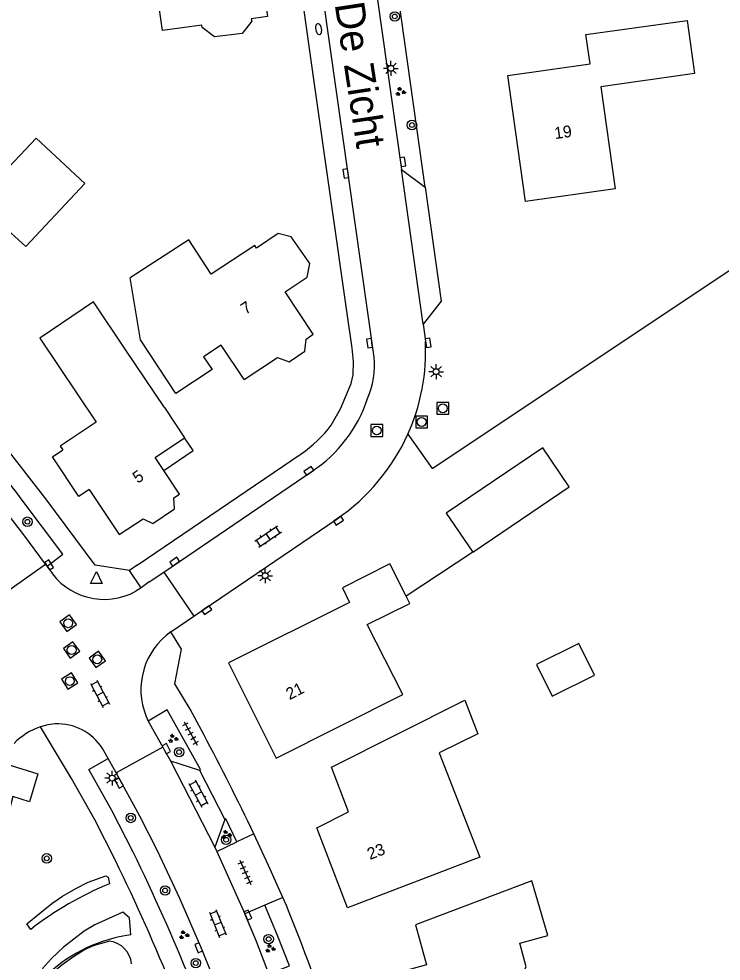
# Model space of a CAD drawing. Extents: x 137999 to 141000, y 397500 to 400501.
# Drawn here: x 138894.4 to 138953.8, y 400038.2 to 400117.9 of the extents above; entities that cross this region are included whole.
import ezdxf

# ---------------------------------------------------------------- set-up
doc = ezdxf.new("R2010")
doc.units = 0
for name, color, linetype in [('gg-afsc-erfafscheiding', 7, 'Continuous'), ('gg-afsc-muur', 7, 'Continuous'), ('gg-anno-huisnummerreeks BGT', 7, 'Continuous'), ('gg-anno-openbare ruimte label', 7, 'Continuous'), ('gg-bbg-bijgebouw', 7, 'Continuous'), ('gg-bbg-gedigitaliseerde bijgebouw', 7, 'Continuous'), ('gg-bbg-hoofdgebouw', 7, 'Continuous'), ('gg-bbg-onder overbouw', 7, 'Continuous'), ('gg-bbg-pand overbouw', 7, 'Continuous'), ('gg-knt-bovenkant onderkant talud', 7, 'Continuous'), ('gg-knt-bronhoudergrens', 7, 'Continuous'), ('gg-knt-onverhard', 7, 'Continuous'), ('gg-knt-verharding', 7, 'Continuous'), ('gg-knt-verharding nz', 7, 'Continuous'), ('gt-grn-groengrens', 7, 'Continuous'), ('gt-grn-weggrens', 7, 'Continuous'), ('gt-symb-boom', 7, 'Continuous'), ('gt-symb-brandkraan', 7, 'Continuous'), ('gt-symb-groenvak', 7, 'Continuous'), ('gt-symb-klinker verharding', 7, 'Continuous'), ('gt-symb-kolk', 7, 'Continuous'), ('gt-symb-lichtmast', 7, 'Continuous'), ('gt-symb-rioolschacht', 7, 'Continuous'), ('gt-symb-tegel verharding', 7, 'Continuous'), ('gt-symb-waterafsluiter', 7, 'Continuous')]:
    doc.layers.add(name, color=color, linetype=linetype)

# ---------------------------------------------------------------- blocks, each defined once
blk = doc.blocks.new('gt0-LMAST')
at = {"layer": 'gt-symb-lichtmast'}
for p, q in [((-0.182, 0.173), (-0.447, 0.438)), ((-0.005, 0.246), (-0.005, 0.621)), ((0.172, 0.173), (0.437, 0.438)), ((-0.255, -0.004), (-0.63, -0.004)), ((-0.182, -0.181), (-0.447, -0.446)), ((-0.005, -0.254), (-0.005, -0.629)), ((0.437, -0.446), (0.172, -0.181)), ((0.245, -0.004), (0.62, -0.004))]:
    blk.add_line(p, q, dxfattribs=at)
blk.add_circle((-0.005, -0.004), 0.25, dxfattribs=at)
blk = doc.blocks.new('gt0-RS')
at = {"layer": 'gt-symb-rioolschacht'}
blk.add_lwpolyline([(-0.5, -0.5), (0.5, -0.5), (0.5, 0.5), (-0.5, 0.5)], close=True, dxfattribs=at)
blk.add_circle((0, 0), 0.375, dxfattribs=at)
blk = doc.blocks.new('gt0-BOOM')
at = {"layer": 'gt-symb-boom'}
for radius in [0.4, 0.2]:
    blk.add_circle((0, 0), radius, dxfattribs=at)
blk = doc.blocks.new('gt0-KOLK')
at = {"layer": 'gt-symb-kolk'}
blk.add_lwpolyline([(0, 0), (0.375, 0), (0.375, 0.4), (-0.375, 0.4), (-0.375, 0), (0, 0)], dxfattribs=at)
blk = doc.blocks.new('gt0-KL1')
at = {"layer": 'gt-symb-klinker verharding'}
for p, q in [((-1.15, 0.3), (1.15, 0.3)), ((-1, -0.3), (-1, 0.3)), ((-0.5, 0.3), (-0.5, 0.45)), ((0, -0.3), (0, 0.3)), ((0.5, 0.3), (0.5, 0.45)), ((1, -0.3), (1, 0.3)), ((-1.15, -0.3), (1.15, -0.3)), ((-0.5, -0.45), (-0.5, -0.3)), ((0.5, -0.45), (0.5, -0.3))]:
    blk.add_line(p, q, dxfattribs=at)
blk = doc.blocks.new('gt0-GRVAK')
at = {"layer": 'gt-symb-groenvak'}
for p, q in [((-0.11, 0.189), (-0.228, 0.24)), ((-0.182, 0.153), (0.088, 0.153)), ((-0.091, 0.211), (-0.156, 0.322)), ((-0.047, 0.214), (-0.047, 0.393)), ((-0.004, 0.211), (0.061, 0.322)), ((0.015, 0.189), (0.133, 0.24)), ((0.262, -0.052), (0.197, 0.059)), ((0.305, -0.049), (0.305, 0.13)), ((0.349, -0.052), (0.414, 0.059)), ((-0.245, -0.228), (-0.363, -0.177)), ((-0.318, -0.264), (-0.047, -0.264)), ((-0.226, -0.206), (-0.291, -0.095)), ((-0.183, -0.203), (-0.183, -0.024)), ((-0.139, -0.206), (-0.074, -0.095)), ((-0.12, -0.228), (-0.002, -0.177)), ((0.243, -0.074), (0.125, -0.023)), ((0.17, -0.11), (0.441, -0.11)), ((0.368, -0.074), (0.486, -0.023))]:
    blk.add_line(p, q, dxfattribs=at)
blk = doc.blocks.new('gt0-BR')
at = {"layer": 'gt-symb-brandkraan'}
for centre, radius, start, end in [((-0.244, 0), 0.206, 107.56694, 252.43307), ((0.599, -2.664), 3, 106.89205, 107.56694), ((0, -0.691), 0.938, 73.10799, 106.89205), ((-0.599, -2.664), 3, 72.43309, 73.10799), ((0.244, 0), 0.206, 287.56695, 72.43309), ((0.599, 2.664), 3, 252.43307, 253.10797), ((0, 0.691), 0.938, 253.10797, 286.89206), ((-0.599, 2.664), 3, 286.89206, 287.56695)]:
    blk.add_arc(centre, radius, start, end, dxfattribs=at)
blk = doc.blocks.new('gt0-WAFSL')
at = {"layer": 'gt-symb-waterafsluiter'}
for p, q in [((-0.5, -0.333), (0, 0.667)), ((0, 0.667), (0.5, -0.333)), ((0.5, -0.333), (-0.5, -0.333))]:
    blk.add_line(p, q, dxfattribs=at)
blk = doc.blocks.new('gt0-TEG1')
at = {"layer": 'gt-symb-tegel verharding'}
for p, q in [((-1.125, 0), (1.125, 0)), ((-0.9, -0.25), (-0.9, 0.25)), ((-0.45, -0.25), (-0.45, 0.25)), ((0, -0.25), (0, 0.25)), ((0.45, -0.25), (0.45, 0.25)), ((0.9, -0.25), (0.9, 0.25))]:
    blk.add_line(p, q, dxfattribs=at)

msp = doc.modelspace()

# ---------------------------------------------------------------- linework, layer by layer
at = {"layer": 'gg-afsc-erfafscheiding'}
msp.add_line((138922.13, 400093.175), (138919.4, 400112.413), dxfattribs=at)
msp.add_lwpolyline([(138896.63, 400077.29), (138893.403, 400081.479), (138890.789, 400084.579), (138887.459, 400088.24), (138885.999, 400089.75)], dxfattribs=at)
at = {"layer": 'gg-afsc-muur'}
msp.add_line((138932.783, 400072.783), (138927.141, 400069.066), dxfattribs=at)
at = {"layer": 'gg-bbg-bijgebouw'}
msp.add_lwpolyline([(138932.783, 400072.783), (138940.945, 400078.323), (138938.71, 400081.616), (138930.548, 400076.077), (138932.783, 400072.783)], dxfattribs=at)
at = {"layer": 'gg-bbg-gedigitaliseerde bijgebouw'}
msp.add_lwpolyline([(138939.522, 400060.576), (138943.101, 400062.362), (138941.761, 400065.046), (138938.182, 400063.26), (138939.522, 400060.576)], dxfattribs=at)
at = {"layer": 'gg-bbg-hoofdgebouw'}
for q in [(138903.356, 400089.972), (138908.387, 400082.469)]:
    msp.add_line((138906.676, 400085.018), q, dxfattribs=at)
for points in [[(138914.797, 400122.487), (138915.406, 400118.129), (138914.031, 400117.934), (138914.073, 400117.732), (138913.277, 400116.685), (138910.925, 400116.407), (138909.866, 400117.185), (138909.843, 400117.383), (138906.509, 400116.932), (138904.94, 400128.052), (138913.165, 400129.167), (138913.638, 400125.671)], [(138942.715, 400114.108), (138942.367, 400116.6), (138950.936, 400117.799), (138951.567, 400113.293), (138943.625, 400112.185), (138944.845, 400103.531), (138937.243, 400102.458), (138935.745, 400113.125), (138942.715, 400114.108)], [(138884.609, 400096.464), (138887.23, 400093.995), (138887.523, 400094.313), (138887.483, 400094.392), (138888.777, 400095.784), (138889.087, 400095.489), (138893.406, 400100.071), (138894.935, 400098.664), (138899.932, 400103.978), (138895.83, 400107.835), (138893.085, 400104.915), (138886.616, 400111), (138880.026, 400103.994), (138884.397, 400099.886)], [(138916.911, 400094.814), (138918.762, 400096.05), (138918.992, 400097.216), (138917.4, 400099.483), (138916.303, 400099.759), (138914.468, 400098.522)], [(138914.468, 400098.522), (138914.329, 400098.733), (138910.644, 400096.313), (138908.744, 400099.231), (138903.786, 400096.014)], [(138913.424, 400087.384), (138911.492, 400090.315), (138909.989, 400089.324), (138910.711, 400088.229), (138907.647, 400086.209), (138904.658, 400090.743), (138903.786, 400096.014)], [(138913.424, 400087.384), (138916.248, 400089.255), (138917.241, 400088.899), (138918.567, 400089.789), (138918.681, 400090.812), (138919.278, 400091.221), (138916.911, 400094.814)], [(138903.356, 400089.972), (138900.683, 400093.959), (138896.123, 400090.901), (138900.89, 400083.782)], [(138900.89, 400083.782), (138897.863, 400081.747), (138898.074, 400081.431)], [(138900.311, 400078.079), (138899.438, 400077.496), (138897.201, 400080.848), (138898.074, 400081.431)], [(138900.311, 400078.079), (138902.855, 400074.269), (138904.869, 400075.606), (138905.709, 400075.197), (138907.532, 400076.454), (138907.477, 400077.372), (138907.972, 400077.687), (138906.629, 400079.699)], [(138927.141, 400069.066), (138925.774, 400071.792), (138921.746, 400069.762), (138922.358, 400068.505), (138912.101, 400063.398), (138916.129, 400055.341), (138926.874, 400060.718), (138923.854, 400066.645), (138927.465, 400068.42), (138927.141, 400069.066)], [(138919.581, 400049.435), (138922.279, 400050.791), (138920.82, 400054.58), (138932.123, 400060.241), (138933.205, 400057.384), (138929.946, 400055.786), (138933.386, 400046.963), (138922.181, 400042.654), (138919.581, 400049.435)], [(138937.302, 400037.664), (138936.774, 400039.667), (138939.129, 400040.318), (138937.802, 400044.965), (138927.95, 400041.234), (138928.882, 400037.85), (138924.059, 400036.505), (138926.495, 400027.658), (138937.863, 400030.787), (138936.871, 400034.393), (138935.878, 400034.952), (138937.302, 400037.664)]]:
    msp.add_lwpolyline(points, dxfattribs=at)
at = {"layer": 'gg-bbg-onder overbouw'}
for p, q in [((138905.897, 400080.797), (138908.387, 400082.469)), ((138906.629, 400079.699), (138905.897, 400080.797))]:
    msp.add_line(p, q, dxfattribs=at)
at = {"layer": 'gg-bbg-pand overbouw'}
msp.add_lwpolyline([(138906.629, 400079.699), (138909.122, 400081.373), (138908.387, 400082.469)], dxfattribs=at)
at = {"layer": 'gg-knt-bovenkant onderkant talud'}
msp.add_lwpolyline([(138902.066, 400039.846), (138900.943, 400039.54), (138900.504, 400039.387), (138899.913, 400039.117), (138898.888, 400038.476), (138897.988, 400037.81), (138896.838, 400036.855), (138896.229, 400036.388)], dxfattribs=at)
msp.add_arc((138901.754, 400037.712), 2.157, 5.8518, 81.67142, dxfattribs=at)
at = {"layer": 'gg-knt-bronhoudergrens'}
for p, q in [((138929.346, 400079.859), (138969.033, 400106.322)), ((138927.298, 400082.762), (138929.346, 400079.859))]:
    msp.add_line(p, q, dxfattribs=at)
at = {"layer": 'gg-knt-onverhard'}
msp.add_line((138928.591, 400092.074), (138926.743, 400105.179), dxfattribs=at)
at = {"layer": 'gg-knt-verharding'}
for p, q in [((138924.439, 400089.296), (138916.424, 400145.837)), ((138928.757, 400103.668), (138926.066, 400122.79)), ((138924.548, 400120.803), (138926.743, 400105.179)), ((138926.743, 400105.179), (138928.757, 400103.668)), ((138928.591, 400092.074), (138928.774, 400090.652)), ((138904.374, 400071.669), (138918.26, 400081.112)), ((138906.624, 400071.088), (138919.178, 400079.627)), ((138898.081, 400072.615), (138894.567, 400077.305)), ((138909.165, 400067.355), (138921.313, 400075.609)), ((138896.75, 400071.598), (138898.081, 400072.615)), ((138892.911, 400069.128), (138896.618, 400071.775)), ((138896.75, 400071.598), (138896.618, 400071.775)), ((138896.883, 400071.386), (138896.75, 400071.598)), ((138904.374, 400071.669), (138903.72, 400071.225)), ((138905.399, 400070.255), (138906.624, 400071.088)), ((138906.624, 400071.088), (138909.165, 400067.355)), ((138905.399, 400070.255), (138904.703, 400069.77)), ((138904.703, 400069.77), (138904.269, 400069.467)), ((138907.23, 400066.031), (138909.165, 400067.355)), ((138905.139, 400058.872), (138905.316, 400058.474)), ((138905.316, 400058.474), (138906.56, 400056.276)), ((138901.909, 400055.319), (138901.437, 400056.151)), ((138906.56, 400056.276), (138902.602, 400054.096)), ((138902.602, 400054.096), (138901.909, 400055.319)), ((138907.199, 400055.119), (138909.651, 400054.331)), ((138909.651, 400054.331), (138911.79, 400050.154)), ((138911.79, 400050.154), (138910.954, 400047.795)), ((138911.12, 400047.426), (138912.799, 400048.257)), ((138910.954, 400047.795), (138911.12, 400047.426)), ((138911.12, 400047.426), (138913.477, 400042.173)), ((138917.005, 400042.852), (138916.701, 400043.551)), ((138915.191, 400042.89), (138913.477, 400042.173))]:
    msp.add_line(p, q, dxfattribs=at)
for points in [[(138919.4, 400112.413), (138913.117, 400157.074), (138914.205, 400157.241)], [(138928.757, 400103.668), (138930.108, 400094.032), (138928.591, 400092.074)], [(138920.811, 400083.537), (138921.595, 400084.907), (138922.492, 400087.056), (138922.659, 400087.788), (138922.692, 400088.916), (138922.572, 400090.039), (138922.13, 400093.175)], [(138896.618, 400071.775), (138894.777, 400074.241), (138892.747, 400076.84), (138890.889, 400079.105), (138888.981, 400081.327), (138884.076, 400086.752), (138883.26, 400087.543)], [(138903.72, 400071.225), (138900.825, 400071.687), (138896.63, 400077.29)], [(138910.036, 400057.283), (138908.857, 400059.484), (138907.566, 400061.622), (138908.122, 400064.578), (138907.23, 400066.031)], [(138909.651, 400054.331), (138909.728, 400054.386), (138906.921, 400059.42), (138905.316, 400058.474)], [(138897.428, 400058.231), (138896.802, 400058.147), (138896.191, 400057.989)], [(138902.532, 400046.665), (138900.754, 400050.174), (138898.827, 400053.603), (138896.191, 400057.989)], [(138906.56, 400056.276), (138906.667, 400056.054), (138907.199, 400055.119)], [(138904.038, 400047.368), (138902.237, 400050.91), (138900.284, 400054.371), (138901.909, 400055.319)], [(138893.334, 400054.842), (138895.976, 400053.998), (138895.256, 400051.647), (138893.844, 400052.084), (138893.209, 400049.567), (138891.679, 400049.946), (138891.229, 400047.425), (138889.759, 400047.711), (138889.426, 400045.125), (138887.939, 400045.31), (138887.744, 400042.741), (138886.28, 400042.846), (138886.171, 400040.26), (138884.626, 400040.319), (138884.711, 400037.71), (138883.216, 400037.69), (138883.41, 400035.058), (138881.748, 400034.936), (138882.249, 400032.382), (138877.104, 400031.336)], [(138915.049, 400024.328), (138914.633, 400025.702), (138913.188, 400030.109), (138911.675, 400034.493), (138910.756, 400036.944), (138909.761, 400039.365), (138907.973, 400043.455), (138906.095, 400047.504), (138904.591, 400050.432), (138902.602, 400054.096)], [(138912.799, 400048.257), (138911.887, 400050.188), (138911.79, 400050.154)], [(138916.701, 400043.551), (138915.494, 400046.253), (138914.243, 400048.942)], [(138915.535, 400037.093), (138917.263, 400037.754), (138916.246, 400040.327), (138915.191, 400042.89)], [(138915.535, 400037.093), (138914.474, 400039.812), (138913.477, 400042.173)]]:
    msp.add_lwpolyline(points, dxfattribs=at)
for centre, radius, start, end in [((138911.639, 400089.774), 17.157, 335.87598, 2.93207), ((138796.219, 400002.8), 123.383, 37.14652, 44.28504), ((138917.08, 400088.681), 7.384, 336.94688, 4.78083), ((138912.721, 400089.42), 11.73, 303.3978, 341.96909), ((138912.263, 400089.974), 10.701, 304.08345, 323.01554), ((138911.305, 400090.063), 17.581, 304.69858, 335.46217), ((138901.59, 400074.329), 5.551, 212.01257, 298.85877), ((138910.671, 400061.141), 5.979, 125.13108, 202.30488), ((138897.661, 400053.776), 4.461, 32.16325, 92.99323), ((138897.83, 400052.893), 5.353, 107.83277, 136.36676), ((138740.02, 399966.299), 192.83, 25.37726, 28.1533), ((138751.428, 399972.616), 169.934, 22.04717, 26.09679), ((138747.7, 399971.004), 172.33, 22.05159, 26.04303), ((138766.121, 399980.978), 163.078, 15.3997, 22.29758)]:
    msp.add_arc(centre, radius, start, end, dxfattribs=at)
at = {"layer": 'gg-knt-verharding nz'}
msp.add_line((138907.199, 400055.119), (138910.954, 400047.795), dxfattribs=at)
at = {"layer": 'gt-grn-groengrens'}
for points in [[(138895.36, 400040.839), (138895.047, 400041.315), (138897.158, 400043.034), (138898.059, 400043.65), (138899.172, 400044.309), (138900.238, 400044.852), (138901.735, 400045.376), (138901.921, 400045.256), (138902.043, 400044.705)], [(138903.826, 400040.369), (138903.734, 400041.821), (138903.172, 400042.314), (138900.777, 400041.228), (138899.876, 400040.688), (138898.134, 400039.345), (138897.122, 400038.377), (138896.362, 400037.524), (138896.407, 400037.348), (138896.867, 400037.107)]]:
    msp.add_lwpolyline(points, dxfattribs=at)
for centre, radius, start, end in [((138912.791, 400018.416), 28.402, 112.23688, 127.8604), ((138905.576, 400027.582), 12.906, 97.79229, 132.43695)]:
    msp.add_arc(centre, radius, start, end, dxfattribs=at)
at = {"layer": 'gt-grn-weggrens'}
for p, q in [((138904.703, 400069.77), (138903.72, 400071.225)), ((138914.243, 400048.942), (138912.799, 400048.257)), ((138916.701, 400043.551), (138915.191, 400042.89))]:
    msp.add_line(p, q, dxfattribs=at)

# ---------------------------------------------------------------- block references
at = {"layer": 'gt-symb-boom'}
for p in [(138926.181, 400118.132), (138927.641, 400108.942), (138895.088, 400075.357), (138907.927, 400055.851), (138903.832, 400050.275), (138911.909, 400048.427), (138896.721, 400046.857), (138906.74, 400044.137), (138915.507, 400040.021), (138909.34, 400037.987)]:
    msp.add_blockref('gt0-BOOM', p, dxfattribs=at)
at = {"layer": 'gt-symb-brandkraan', "rotation": -78.99333582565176}
msp.add_blockref('gt0-BR', (138919.739, 400117.055), dxfattribs=at)
at = {"layer": 'gt-symb-groenvak'}
for p in [(138926.651, 400111.755), (138907.401, 400056.998), (138911.912, 400048.86), (138908.324, 400040.366), (138915.624, 400039.223)]:
    msp.add_blockref('gt0-GRVAK', p, dxfattribs=at)
at = {"layer": 'gt-symb-klinker verharding'}
for p, rotation in [((138915.466, 400074.11), 34.19864361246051), ((138901.227, 400060.793), -61.84665349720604), ((138909.555, 400052.337), -61.590641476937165), ((138911.201, 400041.344), -67.79435666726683)]:
    msp.add_blockref('gt0-KL1', p, dxfattribs=dict(at, rotation=rotation))
at = {"layer": 'gt-symb-kolk'}
for p, rotation in [((138926.674, 400105.796), -81.89420641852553), ((138922.246, 400104.859), 98.0490617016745), ((138924.252, 400090.498), 97.93555037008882), ((138928.817, 400090.464), -82.00768607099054), ((138919.018, 400079.5), 34.11906284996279), ((138921.313, 400075.609), -145.8013563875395), ((138896.75, 400071.598), -57.9156384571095), ((138907.662, 400071.799), 34.32560196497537), ((138910.156, 400068.033), -145.5947657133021), ((138906.667, 400056.054), -64.15238978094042), ((138903.028, 400053.328), 118.69278770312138), ((138913.567, 400041.976), -65.40899949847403), ((138909.761, 400039.365), 112.4611757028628)]:
    msp.add_blockref('gt0-KOLK', p, dxfattribs=dict(at, rotation=rotation))
at = {"layer": 'gt-symb-lichtmast'}
for p in [(138925.864, 400113.74), (138929.69, 400088.061), (138915.213, 400070.79), (138902.26, 400053.658)]:
    msp.add_blockref('gt0-LMAST', p, dxfattribs=at)
at = {"layer": 'gt-symb-rioolschacht'}
for p in [(138930.249, 400084.952), (138928.464, 400083.804), (138924.661, 400083.08)]:
    msp.add_blockref('gt0-RS', p, dxfattribs=at)
for p, rotation in [((138898.537, 400066.761), 125.88411316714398), ((138898.825, 400064.5), 35.88411316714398), ((138900.995, 400063.7), 35.88411316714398), ((138898.67, 400061.86), 32.13289585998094)]:
    msp.add_blockref('gt0-RS', p, dxfattribs=dict(at, rotation=rotation))
at = {"layer": 'gt-symb-tegel verharding'}
for p, rotation in [((138908.908, 400057.431), -60.8451896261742), ((138913.531, 400045.664), -65.92116276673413)]:
    msp.add_blockref('gt0-TEG1', p, dxfattribs=dict(at, rotation=rotation))
at = {"layer": 'gt-symb-waterafsluiter'}
msp.add_blockref('gt0-WAFSL', (138900.918, 400070.468), dxfattribs=at)

# ---------------------------------------------------------------- texts
at = {"layer": 'gg-anno-huisnummerreeks BGT'}
for s, rotation, p in [('19', 8, (138939.756, 400107.745)), ('7', 33.3, (138913.559, 400092.844)), ('5', 34.6, (138904.424, 400078.561)), ('21', 26.6, (138917.278, 400060.251)), ('23', 21, (138924.077, 400046.714))]:
    msp.add_text(s, height=1, rotation=rotation, dxfattribs=at).set_placement(p)
at = {"layer": 'gg-anno-openbare ruimte label'}
msp.add_text('De Zicht', height=2.5, rotation=278.7, dxfattribs=at).set_placement((138921.087, 400119.184))

doc.saveas('drawing.dxf')
